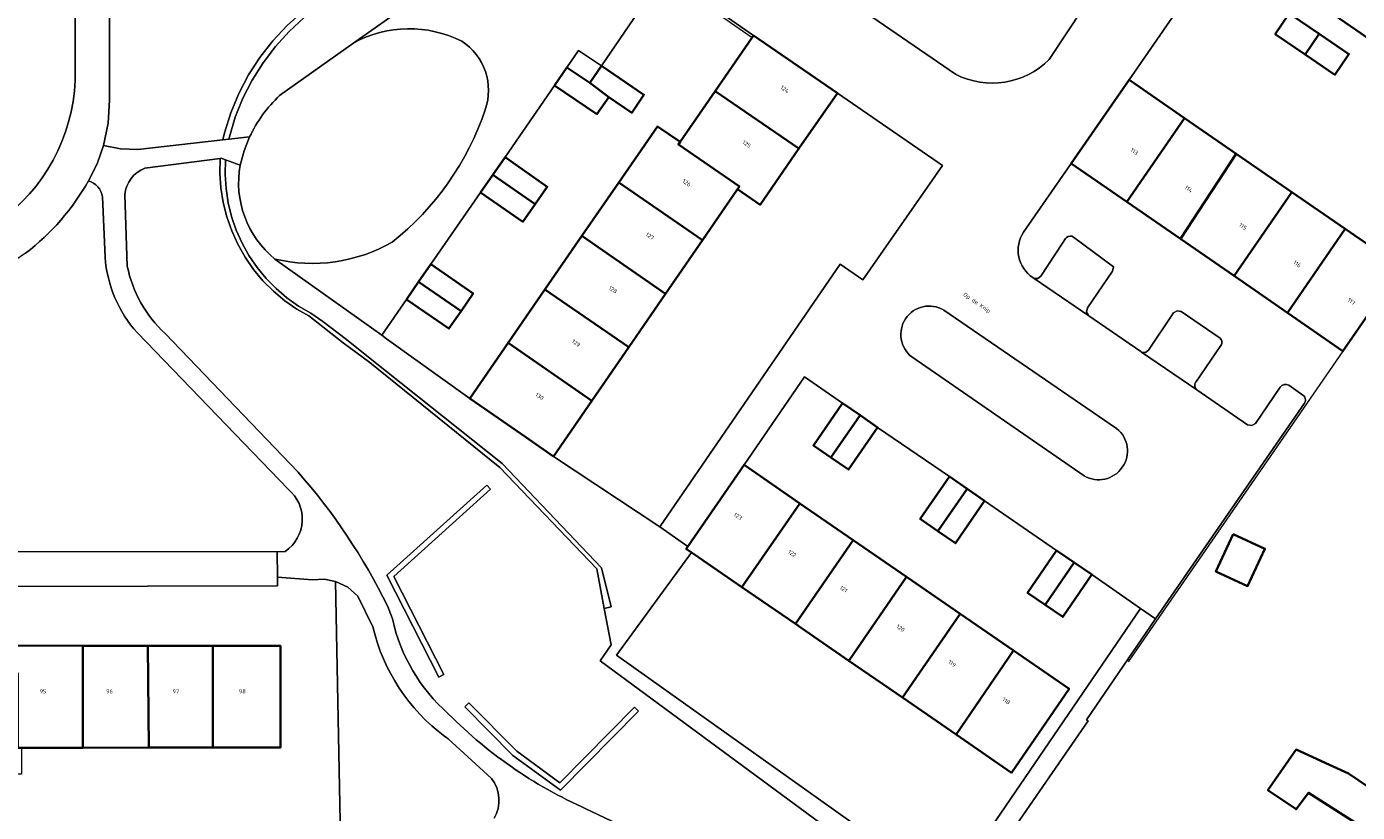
# Model space of a CAD drawing. Header units: metres. Extents: x 197700 to 204338, y 317132 to 325229.
# Tile 326 of 656: x 199521 to 199637, y 319813 to 319882. Entities that reach past the tile are written whole.
import ezdxf
from ezdxf.enums import TextEntityAlignment as Align

# ---------------------------------------------------------------- set-up
doc = ezdxf.new("R2010")
doc.units = ezdxf.units.M
for name, color, linetype, lineweight in [('B-WE-GR-BEPLANTING_CULTUUR_HEESTERS-GV', 90, 'Continuous', 18), ('B-WE-IE-TERREINAFSCHEIDING_KUNSTMATIG_HEKWERK-G', 20, 'IE-TERREINAFSCHEIDING-KUNSTMATIG', 18), ('B-WE-IE-TERREINAFSCHEIDING_KUNSTMATIG_MUUR-G', 90, 'IE-TERREINAFSCHEIDING-KUNSTMATIG-DICHT', 18), ('B-WE-OG-BEBOUWING-GV', 7, 'Continuous', 35), ('B-WE-OG-BEBOUWING-T18', 10, 'Continuous', 18), ('B-WE-OG-TERREIN_CULTUURSCHEIDING-GV', 7, 'Continuous', 18), ('B-WE-OG-TERREIN_ERF-GV', 7, 'Continuous', 18), ('B-WE-OG-TOPOGRAFIE-T18', 10, 'Continuous', 18), ('B-WE-VH-VERHARDING_ASFALT-GV', 252, 'Continuous', 18), ('B-WE-VH-VERHARDING_BETONSTRAATSTEEN-GV', 252, 'Continuous', 18), ('B-WE-VH-VERHARDING_GESLOTEN-GV', 252, 'Continuous', 18), ('B-WE-VH-VERHARDING_OPEN-GV', 252, 'Continuous', 18), ('B-WE-VH-VERHARDING_SIERBESTRATING-GV', 252, 'Continuous', 18), ('B-WE-VH-VERHARDING_TEGEL-GV', 252, 'Continuous', 18)]:
    doc.layers.add(name, color=color, linetype=linetype, lineweight=lineweight)
doc.styles.add('NLCS-ISO-M200-T18', font='NLCS-ISO.ttf', dxfattribs={"height": 0.36})
doc.linetypes.add('IE-TERREINAFSCHEIDING-KUNSTMATIG', pattern='A,4,[82,NLCS.SHX,S=0.75,R=90,X=0,Y=0],4,-2', length=10)
doc.linetypes.add('IE-TERREINAFSCHEIDING-KUNSTMATIG-DICHT', pattern='A,8,-1,[82,NLCS.SHX,S=0.75,R=90,X=0,Y=0],-1', length=10)

msp = doc.modelspace()

# ---------------------------------------------------------------- linework, layer by layer
at = {"layer": 'B-WE-GR-BEPLANTING_CULTUUR_HEESTERS-GV'}
msp.add_lwpolyline([(199543.599, 319881.686), (199542.346, 319880.345), (199541.218, 319878.897), (199540.224, 319877.355), (199539.371, 319875.73), (199538.667, 319874.035), (199538.117, 319872.284), (199537.962, 319871.661), (199538.49, 319871.72), (199538.545, 319871.94), (199539.062, 319873.654), (199539.73, 319875.315), (199540.544, 319876.91), (199541.497, 319878.425), (199542.582, 319879.85), (199543.789, 319881.171), (199545.11, 319882.38)], dxfattribs=at)
for points in [[(199538.216, 319869.911), (199537.83, 319870.049), (199537.742, 319870.038), (199537.714, 319868.742), (199537.801, 319867.45), (199538.003, 319866.17), (199538.319, 319864.913), (199538.746, 319863.69), (199539.28, 319862.51), (199539.918, 319861.382), (199540.654, 319860.315), (199541.482, 319859.319), (199542.396, 319858.4), (199543.388, 319857.567), (199544.451, 319856.826), (199545.491, 319856.227), (199548.524, 319853.87), (199550.851, 319852.138), (199562.248, 319842.957), (199570.735, 319834.054), (199571.392, 319830.592), (199572.003, 319830.722), (199571.142, 319834.166), (199562.46, 319843.293), (199551.03, 319852.392), (199548.804, 319854.164), (199546.743, 319855.756), (199545.691, 319856.462), (199544.609, 319857.09), (199543.587, 319857.813), (199542.635, 319858.623), (199541.758, 319859.516), (199540.965, 319860.483), (199540.261, 319861.517), (199539.653, 319862.61), (199539.144, 319863.753), (199538.74, 319864.937), (199538.443, 319866.152), (199538.256, 319867.389), (199538.18, 319868.638)], [(199557.344, 319824.801), (199552.95, 319833.4), (199561.426, 319841.042), (199561.091, 319841.413), (199552.33, 319833.514), (199556.899, 319824.573)], [(199559.17, 319821.977), (199563.394, 319817.697), (199567.565, 319814.666), (199574.392, 319821.578), (199574.037, 319821.929), (199567.511, 319815.323), (199563.721, 319818.077), (199559.526, 319822.328)]]:
    msp.add_lwpolyline(points, close=True, dxfattribs=at)
at = {"layer": 'B-WE-IE-TERREINAFSCHEIDING_KUNSTMATIG_HEKWERK-G'}
for points in [[(199580.265, 319883.468), (199584.363, 319880.641)], [(199591.838, 319875.761), (199601.037, 319869.431), (199594.054, 319859.402), (199592.076, 319860.779), (199576.276, 319837.748)], [(199552.322, 319854.233), (199552.323, 319854.234)], [(199571.392, 319830.592), (199570.735, 319834.054), (199562.248, 319842.957), (199550.851, 319852.138)], [(199629.48, 319843.543), (199617.303, 319825.916)], [(199547.852, 319832.966), (199548.302, 319808.921)], [(199600.609, 319804.195), (199571.024, 319826.001), (199571.996, 319827.411), (199571.392, 319830.592)]]:
    msp.add_lwpolyline(points, dxfattribs=at)
at = {"layer": 'B-WE-IE-TERREINAFSCHEIDING_KUNSTMATIG_MUUR-G'}
msp.add_lwpolyline([(199636.123, 319853.159), (199629.48, 319843.543)], dxfattribs=at)
at = {"layer": 'B-WE-OG-BEBOUWING-GV'}
for points in [[(199636.622, 319888.172), (199633.661, 319883.896), (199633.604, 319883.814), (199637.722, 319880.979), (199641.637, 319878.21), (199644.718, 319882.636)], [(199632.421, 319882.076), (199631.435, 319882.747), (199631.364, 319882.642), (199630.2, 319880.932), (199632.812, 319879.154), (199634.047, 319880.969)], [(199591.838, 319875.761), (199584.477, 319880.806), (199584.363, 319880.641), (199581.121, 319875.942), (199588.463, 319870.897)], [(199634.047, 319880.969), (199632.812, 319879.154), (199635.424, 319877.376), (199636.659, 319879.191)], [(199567.029, 319876.44), (199570.758, 319873.921), (199571.803, 319875.404), (199570.12, 319876.662), (199568.112, 319878.015)], [(199571.803, 319875.404), (199573.799, 319874.045), (199574.874, 319875.623), (199571.145, 319878.153), (199570.12, 319876.662)], [(199612.329, 319869.596), (199617.2, 319866.231), (199622.251, 319873.58), (199617.562, 319876.818), (199617.397, 319876.932)], [(199583.087, 319867.343), (199585.051, 319865.981), (199588.463, 319870.897), (199581.121, 319875.942), (199578.049, 319871.49), (199577.896, 319871.268), (199583.24, 319867.565)], [(199583.087, 319867.343), (199583.24, 319867.565), (199577.896, 319871.268), (199578.049, 319871.49), (199576.059, 319872.837), (199572.677, 319867.936), (199580.007, 319862.871)], [(199622.251, 319873.58), (199617.2, 319866.231), (199621.89, 319862.991), (199626.777, 319870.454)], [(199626.588, 319859.746), (199631.64, 319867.095), (199626.777, 319870.454), (199621.89, 319862.991)], [(199561.633, 319868.601), (199565.336, 319866.026), (199566.405, 319867.562), (199562.702, 319870.138)], [(199565.336, 319866.026), (199561.633, 319868.601), (199560.564, 319867.064), (199564.267, 319864.489)], [(199580.007, 319862.871), (199572.677, 319867.936), (199569.439, 319863.245), (199576.773, 319858.177)], [(199631.64, 319867.095), (199626.588, 319859.746), (199631.269, 319856.512), (199636.33, 319863.856)], [(199631.269, 319856.512), (199636.123, 319853.159), (199641.193, 319860.498), (199636.33, 319863.856)], [(199576.773, 319858.177), (199569.439, 319863.245), (199566.202, 319858.554), (199573.545, 319853.491)], [(199556.186, 319860.758), (199555.127, 319859.214), (199558.846, 319856.662), (199559.905, 319858.206)], [(199555.127, 319859.214), (199554.068, 319857.67), (199557.786, 319855.118), (199558.846, 319856.662)], [(199562.964, 319853.862), (199570.312, 319848.797), (199573.545, 319853.491), (199566.202, 319858.554)], [(199566.951, 319843.918), (199570.312, 319848.797), (199562.964, 319853.862), (199559.601, 319848.99), (199561.306, 319847.813), (199564.529, 319845.599)], [(199592.285, 319848.585), (199589.728, 319844.882), (199591.263, 319843.822), (199593.82, 319847.525)], [(199591.263, 319843.822), (199592.798, 319842.762), (199595.355, 319846.465), (199593.82, 319847.525)], [(199579.039, 319835.499), (199579.229, 319835.368), (199583.456, 319832.46), (199588.535, 319839.804), (199583.644, 319843.17), (199578.717, 319836.012), (199578.581, 319835.814)], [(199603.194, 319841.086), (199601.657, 319842.148), (199599.092, 319838.439), (199600.63, 319837.376)], [(199600.63, 319837.376), (199602.167, 319836.313), (199604.731, 319840.023), (199603.194, 319841.086)], [(199588.535, 319839.804), (199583.456, 319832.46), (199588.149, 319829.232), (199593.211, 319836.585)], [(199588.149, 319829.232), (199588.641, 319828.894), (199592.843, 319826.003), (199597.896, 319833.361), (199593.211, 319836.585)], [(199626.513, 319837.114), (199624.99, 319833.841), (199627.77, 319832.548), (199629.293, 319835.821)], [(199610.034, 319830.9), (199612.578, 319834.612), (199611.038, 319835.667), (199608.494, 319831.956)], [(199612.578, 319834.612), (199610.034, 319830.9), (199611.573, 319829.845), (199614.117, 319833.557)], [(199597.896, 319833.361), (199592.843, 319826.003), (199597.536, 319822.774), (199602.581, 319830.136)], [(199607.274, 319826.906), (199602.581, 319830.136), (199597.536, 319822.774), (199602.23, 319819.545)], [(199525.69, 319818.385), (199525.691, 319818.424), (199525.69, 319827.331), (199519.72, 319827.333), (199519.719, 319824.933), (199519.989, 319824.933), (199519.991, 319818.379), (199520.313, 319818.379)], [(199531.491, 319818.392), (199531.39, 319827.33), (199525.69, 319827.331), (199525.691, 319818.424), (199525.69, 319818.385)], [(199531.39, 319827.33), (199531.491, 319818.392), (199537.091, 319818.406), (199537.09, 319827.329)], [(199538.011, 319818.399), (199543.011, 319818.397), (199543.013, 319827.327), (199537.09, 319827.329), (199537.091, 319818.406)], [(199602.23, 319819.545), (199607.096, 319816.197), (199612.14, 319823.557), (199607.274, 319826.906)], [(199638.533, 319810.979), (199640.32, 319813.6), (199636.62, 319816.122), (199634.948, 319816.891), (199632.041, 319818.227), (199629.552, 319814.672), (199632.032, 319812.999), (199633.107, 319814.434)]]:
    msp.add_lwpolyline(points, close=True, dxfattribs=at)
at = {"layer": 'B-WE-OG-TERREIN_CULTUURSCHEIDING-GV'}
for points in [[(199548.002, 319884.967), (199534.103, 319905.951), (199537.888, 319908.06), (199537.719, 319908.297), (199528.066, 319903.582), (199528.027, 319875.142), (199527.924, 319873.134), (199527.519, 319871.165), (199529.007, 319870.866), (199530.526, 319870.829), (199537.962, 319871.661), (199538.117, 319872.284), (199538.667, 319874.035), (199539.371, 319875.73), (199540.224, 319877.355), (199541.218, 319878.897), (199542.346, 319880.345), (199543.599, 319881.686), (199544.966, 319882.909), (199546.438, 319884.006)], [(199561.426, 319841.042), (199552.95, 319833.4), (199557.344, 319824.801), (199556.899, 319824.573), (199552.33, 319833.514), (199561.091, 319841.413)], [(199574.392, 319821.578), (199567.565, 319814.666), (199563.394, 319817.697), (199559.17, 319821.977), (199559.526, 319822.328), (199563.721, 319818.077), (199567.511, 319815.323), (199574.037, 319821.929)]]:
    msp.add_lwpolyline(points, close=True, dxfattribs=at)
for points in [[(199610.39, 319878.714), (199617.787, 319889.897)], [(199542.948, 319875.544), (199549.44, 319880.167), (199553.39, 319882.931), (199551.303, 319885.905), (199549.643, 319885.235), (199548.049, 319884.42), (199546.534, 319883.466), (199545.11, 319882.38), (199543.789, 319881.171), (199542.582, 319879.85), (199541.497, 319878.425), (199540.544, 319876.91), (199539.73, 319875.315), (199539.062, 319873.654), (199538.545, 319871.94), (199538.49, 319871.72), (199540.318, 319871.924)], [(199592.811, 319883.851), (199602.192, 319877.412)], [(199600.609, 319804.195), (199571.024, 319826.001), (199571.996, 319827.411), (199571.392, 319830.592), (199570.735, 319834.054), (199562.248, 319842.957), (199550.851, 319852.138), (199548.524, 319853.87), (199545.491, 319856.227), (199544.451, 319856.826), (199543.388, 319857.567), (199542.396, 319858.4), (199541.482, 319859.319), (199540.654, 319860.315), (199539.918, 319861.382), (199539.28, 319862.51), (199538.746, 319863.69), (199538.319, 319864.913), (199538.003, 319866.17), (199537.801, 319867.45), (199537.714, 319868.742), (199537.742, 319870.038), (199531.123, 319869.191)], [(199529.38, 319866.88), (199529.598, 319860.597)], [(199527.651, 319861.375), (199527.42, 319866.675)], [(199520.686, 319861.743), (199489.237, 319840.121), (199487.943, 319837.421), (199487.936, 319833.604), (199510.031, 319833.612), (199510.03, 319835.572), (199542.719, 319835.543), (199542.774, 319835.543), (199543.43, 319835.596)], [(199616.303, 319846.362), (199601.157, 319856.738)], [(199543.698, 319841.037), (199530.476, 319854.758)], [(199532.918, 319854.686), (199544.559, 319842.546)], [(199598.341, 319852.646), (199613.449, 319842.213)], [(199551.122, 319828.971), (199549.806, 319831.659), (199548.921, 319832.45), (199547.852, 319832.966), (199548.302, 319808.921), (199551.421, 319809.011), (199554.158, 319808.633)], [(199552.388, 319830.822), (199552.829, 319829.688)], [(199561.528, 319815.695), (199557.725, 319819.16), (199557.572, 319819.27), (199557.424, 319819.379)], [(199570.292, 319812.807), (199573.177, 319811.411), (199575.898, 319809.719), (199584.312, 319804.074)]]:
    msp.add_lwpolyline(points, dxfattribs=at)
for points in [[(199602.192, 319877.412, 0.3268781), (199610.39, 319878.714)], [(199540.318, 319871.924, -0.0970097), (199542.948, 319875.544)], [(199531.123, 319869.191, 0.2728522), (199529.38, 319866.88)], [(199526.187, 319868.071, -0.1025222), (199520.686, 319861.743)], [(199527.42, 319866.675, 0.2977956), (199526.187, 319868.071)], [(199530.476, 319854.758, -0.1670619), (199527.651, 319861.375)], [(199529.598, 319860.597, 0.1591003), (199532.918, 319854.686)], [(199601.157, 319856.738, 0.4037843), (199597.796, 319855.979)], [(199597.796, 319855.979, 0.3861651), (199598.341, 319852.646)], [(199616.793, 319842.968, 0.3995382), (199616.303, 319846.362)], [(199544.559, 319842.546, -0.0663192), (199552.388, 319830.822)], [(199613.449, 319842.213, 0.3943222), (199616.793, 319842.968)], [(199543.43, 319835.596, 0.5032176), (199543.698, 319841.037)], [(199552.829, 319829.688, 0.1590738), (199557.723, 319821.363)], [(199557.424, 319819.379, -0.1768005), (199551.122, 319828.971)], [(199557.723, 319821.363, 0.0953692), (199570.292, 319812.807)], [(199561.75, 319812.204, 0.3036305), (199561.528, 319815.695)]]:
    msp.add_lwpolyline(points, format="xyb", dxfattribs=at)
at = {"layer": 'B-WE-OG-TERREIN_ERF-GV'}
for points in [[(199623.358, 319885.585), (199617.397, 319876.932), (199617.562, 319876.818), (199622.251, 319873.58), (199626.777, 319870.454), (199631.64, 319867.095), (199636.33, 319863.856), (199641.193, 319860.498), (199636.123, 319853.159), (199631.269, 319856.512), (199626.588, 319859.746), (199621.89, 319862.991), (199617.2, 319866.231), (199612.329, 319869.596), (199608.152, 319863.566)], [(199575.573, 319884.629), (199571.145, 319878.153), (199574.874, 319875.623), (199573.799, 319874.045), (199571.803, 319875.404), (199570.758, 319873.921), (199567.029, 319876.44), (199562.702, 319870.138), (199566.405, 319867.562), (199565.336, 319866.026), (199564.267, 319864.489), (199560.564, 319867.064), (199556.186, 319860.758), (199559.905, 319858.206), (199558.846, 319856.662), (199557.786, 319855.118), (199554.068, 319857.67), (199551.903, 319854.534), (199552.323, 319854.234), (199552.322, 319854.233), (199559.601, 319848.99), (199562.964, 319853.862), (199566.202, 319858.554), (199569.439, 319863.245), (199572.677, 319867.936), (199576.059, 319872.837), (199578.049, 319871.49), (199581.121, 319875.942), (199584.363, 319880.641), (199584.477, 319880.806), (199580.379, 319883.632)], [(199644.718, 319882.636), (199641.637, 319878.21), (199637.722, 319880.979), (199633.604, 319883.814)], [(199632.421, 319882.076), (199634.047, 319880.969), (199636.659, 319879.191), (199635.424, 319877.376), (199632.812, 319879.154), (199630.2, 319880.932), (199631.364, 319882.642)], [(199539.49, 319869.457), (199538.216, 319869.911), (199538.18, 319868.638), (199538.256, 319867.389), (199538.443, 319866.152), (199538.74, 319864.937), (199539.144, 319863.753), (199539.653, 319862.61), (199540.261, 319861.517), (199540.965, 319860.483), (199541.758, 319859.516), (199542.635, 319858.623), (199543.587, 319857.813), (199544.609, 319857.09), (199545.691, 319856.462), (199546.743, 319855.756), (199548.804, 319854.164), (199551.03, 319852.392), (199562.46, 319843.293), (199571.142, 319834.166), (199572.003, 319830.722), (199571.392, 319830.592), (199571.996, 319827.411), (199571.024, 319826.001), (199600.609, 319804.195)], [(199608.959, 319859.594), (199609.075, 319859.514), (199609.405, 319859.506), (199609.658, 319859.719), (199611.555, 319862.6), (199611.829, 319863.015)], [(199612.524, 319863.144), (199616.019, 319860.536), (199615.947, 319860.161), (199613.756, 319856.933), (199613.673, 319856.561), (199613.872, 319856.236), (199618.409, 319853.116), (199618.482, 319853.066), (199618.824, 319853.021), (199619.104, 319853.223), (199621.274, 319856.491), (199621.596, 319856.685), (199621.968, 319856.626), (199625.294, 319854.342)], [(199559.601, 319848.99), (199552.322, 319854.233), (199552.323, 319854.234), (199551.903, 319854.534), (199542.531, 319861.218)], [(199625.435, 319853.647), (199623.246, 319850.439)], [(199623.339, 319849.744), (199627.772, 319846.689), (199628.146, 319846.617), (199628.479, 319846.802), (199630.634, 319849.977)], [(199631.395, 319850.154), (199632.63, 319849.296)], [(199601.499, 319805.84), (199572.471, 319826.5), (199579.039, 319835.499), (199578.581, 319835.814), (199578.717, 319836.012), (199576.276, 319837.748), (199566.951, 319843.918), (199564.529, 319845.599), (199561.306, 319847.813), (199559.601, 319848.99)], [(199632.758, 319848.588), (199619.707, 319829.672), (199613.662, 319820.832), (199613.811, 319820.74), (199602.67, 319804.609), (199634.635, 319783.029), (199638.375, 319788.514), (199627.567, 319796.058), (199629.474, 319798.789), (199629.613, 319798.999), (199630.991, 319800.99), (199634.955, 319798.247), (199638.501, 319803.371), (199640.446, 319806.182), (199637.852, 319807.911), (199639.47, 319810.34), (199643.849, 319807.323)], [(199518.357, 319804.135), (199523.76, 319804.255), (199523.696, 319808.755), (199525.562, 319808.782), (199527.427, 319808.808), (199527.491, 319804.308), (199535.129, 319804.351), (199535.091, 319808.851), (199536.962, 319808.867), (199538.832, 319808.883), (199538.87, 319804.383), (199542.996, 319804.365), (199542.869, 319808.763), (199548.302, 319808.921), (199547.852, 319832.966), (199546.851, 319833.156), (199545.834, 319833.103), (199542.763, 319833.334), (199542.771, 319832.562), (199519.962, 319832.521)]]:
    msp.add_lwpolyline(points, dxfattribs=at)
for points in [[(199588.463, 319870.897), (199585.051, 319865.981), (199583.087, 319867.343), (199580.007, 319862.871), (199576.773, 319858.177), (199573.545, 319853.491), (199570.312, 319848.797), (199566.951, 319843.918), (199576.276, 319837.748), (199592.076, 319860.779), (199594.054, 319859.402), (199601.037, 319869.431), (199591.838, 319875.761)], [(199588.641, 319828.894), (199588.149, 319829.232), (199583.456, 319832.46), (199579.229, 319835.368), (199579.039, 319835.499), (199572.471, 319826.5), (199601.499, 319805.84), (199618.384, 319830.582), (199614.117, 319833.557), (199611.573, 319829.845), (199610.034, 319830.9), (199608.494, 319831.956), (199611.038, 319835.667), (199604.731, 319840.023), (199602.167, 319836.313), (199600.63, 319837.376), (199599.092, 319838.439), (199601.657, 319842.148), (199595.355, 319846.465), (199592.798, 319842.762), (199591.263, 319843.822), (199589.728, 319844.882), (199592.285, 319848.585), (199588.946, 319850.887), (199583.644, 319843.17), (199588.535, 319839.804), (199593.211, 319836.585), (199597.896, 319833.361), (199602.581, 319830.136), (199607.274, 319826.906), (199612.14, 319823.557), (199607.096, 319816.197), (199602.23, 319819.545), (199597.536, 319822.774), (199592.843, 319826.003)], [(199629.293, 319835.821), (199627.77, 319832.548), (199624.99, 319833.841), (199626.513, 319837.114)], [(199514.319, 319824.941), (199519.719, 319824.933), (199519.72, 319827.333), (199525.69, 319827.331), (199531.39, 319827.33), (199537.09, 319827.329), (199543.013, 319827.327), (199543.011, 319818.397), (199538.011, 319818.399), (199537.091, 319818.406), (199531.491, 319818.392), (199525.69, 319818.385), (199520.313, 319818.379), (199520.316, 319816.058), (199514.3, 319816.058), (199508.6, 319816.058), (199502.89, 319816.058), (199497.2, 319816.057), (199492.126, 319816.066), (199491.28, 319816.067), (199491.299, 319824.973), (199497.219, 319824.965), (199502.919, 319824.957), (199508.619, 319824.949)], [(199638.533, 319810.979), (199633.107, 319814.434), (199632.032, 319812.999), (199629.552, 319814.672), (199632.041, 319818.227), (199634.948, 319816.891), (199636.62, 319816.122), (199640.32, 319813.6)]]:
    msp.add_lwpolyline(points, close=True, dxfattribs=at)
for points in [[(199542.531, 319861.218, -0.2732191), (199539.49, 319869.457)], [(199608.152, 319863.566, 0.4172362), (199608.959, 319859.594)], [(199611.829, 319863.015, -0.0639034), (199611.921, 319863.117)], [(199611.921, 319863.117, -0.3364988), (199612.524, 319863.144)], [(199625.294, 319854.342, -0.4159307), (199625.435, 319853.647)], [(199623.246, 319850.439, 0.4158895), (199623.339, 319849.744)], [(199630.634, 319849.977, -0.4119414), (199631.395, 319850.154)], [(199632.63, 319849.296, -0.244565), (199632.845, 319848.872)], [(199632.845, 319848.872, -0.1477763), (199632.758, 319848.588)]]:
    msp.add_lwpolyline(points, format="xyb", dxfattribs=at)
at = {"layer": 'B-WE-VH-VERHARDING_ASFALT-GV'}
msp.add_lwpolyline([(199525.02, 319876.86), (199525.09, 319933.303)], dxfattribs=at)
msp.add_lwpolyline([(199518.287, 319864.475, 0.2323969), (199525.02, 319876.86)], format="xyb", dxfattribs=at)
at = {"layer": 'B-WE-VH-VERHARDING_BETONSTRAATSTEEN-GV'}
for points in [[(199611.829, 319863.015), (199611.555, 319862.6), (199609.658, 319859.719), (199609.405, 319859.506), (199609.075, 319859.514), (199613.872, 319856.236), (199613.673, 319856.561), (199613.756, 319856.933), (199615.947, 319860.161), (199616.019, 319860.536), (199612.524, 319863.144)], [(199625.294, 319854.342), (199621.968, 319856.626), (199621.596, 319856.685), (199621.274, 319856.491), (199619.104, 319853.223), (199618.824, 319853.021), (199618.482, 319853.066), (199623.339, 319849.744)], [(199623.246, 319850.439), (199625.435, 319853.647)]]:
    msp.add_lwpolyline(points, dxfattribs=at)
for points in [[(199611.921, 319863.117, 0.0639034), (199611.829, 319863.015)], [(199612.524, 319863.144, 0.3364988), (199611.921, 319863.117)], [(199625.435, 319853.647, 0.4159307), (199625.294, 319854.342)], [(199623.339, 319849.744, -0.4158895), (199623.246, 319850.439)]]:
    msp.add_lwpolyline(points, format="xyb", dxfattribs=at)
at = {"layer": 'B-WE-VH-VERHARDING_GESLOTEN-GV'}
for points in [[(199558.903, 319880.312, 0.245696), (199549.44, 319880.167)], [(199560.961, 319874.295, 0.3473571), (199558.903, 319880.312)], [(199542.948, 319875.544, 0.0970097), (199540.318, 319871.924)], [(199552.798, 319862.699, 0.1452683), (199560.961, 319874.295)], [(199539.49, 319869.457, 0.2732191), (199542.531, 319861.218)], [(199542.531, 319861.218, 0.1905929), (199552.798, 319862.699)]]:
    msp.add_lwpolyline(points, format="xyb", dxfattribs=at)
for points in [[(199549.44, 319880.167), (199542.948, 319875.544)], [(199540.318, 319871.924), (199539.835, 319870.713), (199539.49, 319869.457)]]:
    msp.add_lwpolyline(points, dxfattribs=at)
at = {"layer": 'B-WE-VH-VERHARDING_OPEN-GV'}
for points in [[(199571.145, 319878.153), (199569.144, 319879.507), (199568.112, 319878.015), (199570.12, 319876.662)], [(199601.499, 319805.84), (199601.297, 319805.544), (199602.67, 319804.609), (199613.811, 319820.74), (199613.662, 319820.832), (199619.707, 319829.672), (199618.384, 319830.582)]]:
    msp.add_lwpolyline(points, close=True, dxfattribs=at)
for points in [[(199531.123, 319869.191), (199537.742, 319870.038), (199537.83, 319870.049), (199538.216, 319869.911), (199539.49, 319869.457), (199539.835, 319870.713), (199540.318, 319871.924), (199538.49, 319871.72), (199537.962, 319871.661), (199530.526, 319870.829), (199529.007, 319870.866), (199527.519, 319871.165), (199526.951, 319869.575), (199526.187, 319868.071)], [(199529.598, 319860.597), (199529.38, 319866.88)], [(199527.42, 319866.675), (199527.651, 319861.375)], [(199530.476, 319854.758), (199543.698, 319841.037)], [(199544.559, 319842.546), (199532.918, 319854.686)], [(199543.43, 319835.596), (199542.774, 319835.543), (199542.719, 319835.543), (199542.763, 319833.334), (199545.834, 319833.103), (199546.851, 319833.156), (199547.852, 319832.966), (199548.921, 319832.45), (199549.806, 319831.659), (199551.122, 319828.971)], [(199552.829, 319829.688), (199552.388, 319830.822)], [(199557.424, 319819.379), (199557.572, 319819.27), (199557.725, 319819.16), (199561.528, 319815.695)], [(199584.312, 319804.074), (199575.898, 319809.719), (199573.177, 319811.411), (199570.292, 319812.807)]]:
    msp.add_lwpolyline(points, dxfattribs=at)
for points in [[(199529.38, 319866.88, -0.2728522), (199531.123, 319869.191)], [(199526.187, 319868.071, -0.2977956), (199527.42, 319866.675)], [(199527.651, 319861.375, 0.1670619), (199530.476, 319854.758)], [(199532.918, 319854.686, -0.1591003), (199529.598, 319860.597)], [(199552.388, 319830.822, 0.0663192), (199544.559, 319842.546)], [(199543.698, 319841.037, -0.5032176), (199543.43, 319835.596)], [(199557.723, 319821.363, -0.1590738), (199552.829, 319829.688)], [(199551.122, 319828.971, 0.1768005), (199557.424, 319819.379)], [(199570.292, 319812.807, -0.0953692), (199557.723, 319821.363)], [(199561.528, 319815.695, -0.3036305), (199561.75, 319812.204)]]:
    msp.add_lwpolyline(points, format="xyb", dxfattribs=at)
at = {"layer": 'B-WE-VH-VERHARDING_SIERBESTRATING-GV'}
for points in [[(199589.246, 319905.146), (199585.895, 319902.81), (199584.374, 319901.739), (199582.852, 319900.667), (199576.577, 319896.282), (199575.05, 319895.216), (199573.524, 319894.15), (199570.214, 319891.839), (199568.846, 319893.816), (199565.941, 319891.766), (199564.411, 319890.696), (199562.881, 319889.627), (199556.439, 319885.07), (199554.914, 319884), (199553.39, 319882.931), (199549.44, 319880.167)], [(199608.152, 319863.566), (199612.329, 319869.596), (199617.397, 319876.932), (199623.358, 319885.585), (199624.666, 319887.522), (199625.839, 319889.232), (199626.539, 319890.252), (199616.653, 319897.035)], [(199617.787, 319889.897), (199610.39, 319878.714)], [(199571.145, 319878.153), (199575.573, 319884.629)], [(199580.379, 319883.632), (199584.477, 319880.806), (199591.838, 319875.761), (199601.037, 319869.431), (199594.054, 319859.402), (199592.076, 319860.779), (199576.276, 319837.748), (199578.717, 319836.012), (199583.644, 319843.17), (199588.946, 319850.887), (199592.285, 319848.585), (199593.82, 319847.525), (199595.355, 319846.465), (199601.657, 319842.148), (199603.194, 319841.086), (199604.731, 319840.023), (199611.038, 319835.667), (199612.578, 319834.612), (199614.117, 319833.557), (199618.384, 319830.582), (199619.707, 319829.672), (199632.758, 319848.588)], [(199602.192, 319877.412), (199592.811, 319883.851)], [(199542.531, 319861.218), (199551.903, 319854.534), (199554.068, 319857.67), (199555.127, 319859.214), (199556.186, 319860.758), (199560.564, 319867.064), (199561.633, 319868.601), (199562.702, 319870.138), (199567.029, 319876.44), (199568.112, 319878.015), (199569.144, 319879.507), (199571.145, 319878.153)], [(199630.634, 319849.977), (199628.479, 319846.802), (199628.146, 319846.617), (199627.772, 319846.689), (199623.339, 319849.744), (199618.482, 319853.066), (199618.409, 319853.116), (199613.872, 319856.236), (199609.075, 319859.514), (199608.959, 319859.594)], [(199601.157, 319856.738), (199616.303, 319846.362)], [(199613.449, 319842.213), (199598.341, 319852.646)], [(199632.63, 319849.296), (199631.395, 319850.154)]]:
    msp.add_lwpolyline(points, dxfattribs=at)
for points in [[(199549.44, 319880.167, -0.245696), (199558.903, 319880.312)], [(199558.903, 319880.312, -0.3473571), (199560.961, 319874.295)], [(199610.39, 319878.714, -0.3268781), (199602.192, 319877.412)], [(199560.961, 319874.295, -0.1452683), (199552.798, 319862.699)], [(199608.959, 319859.594, -0.4172362), (199608.152, 319863.566)], [(199552.798, 319862.699, -0.1905929), (199542.531, 319861.218)], [(199597.796, 319855.979, -0.4037843), (199601.157, 319856.738)], [(199598.341, 319852.646, -0.3861651), (199597.796, 319855.979)], [(199631.395, 319850.154, 0.4119414), (199630.634, 319849.977)], [(199632.845, 319848.872, 0.244565), (199632.63, 319849.296)], [(199632.758, 319848.588, 0.1477763), (199632.845, 319848.872)], [(199616.303, 319846.362, -0.3995382), (199616.793, 319842.968)], [(199616.793, 319842.968, -0.3943222), (199613.449, 319842.213)]]:
    msp.add_lwpolyline(points, format="xyb", dxfattribs=at)
at = {"layer": 'B-WE-VH-VERHARDING_TEGEL-GV'}
for points in [[(199525.09, 319933.303), (199525.02, 319876.86)], [(199526.187, 319868.071), (199526.951, 319869.575), (199527.519, 319871.165), (199527.924, 319873.134), (199528.027, 319875.142), (199528.066, 319903.582), (199528.067, 319904.86), (199528.068, 319905.467), (199528.106, 319933.271)]]:
    msp.add_lwpolyline(points, dxfattribs=at)
for points in [[(199525.02, 319876.86, -0.2323969), (199518.287, 319864.475)], [(199520.686, 319861.743, 0.1025222), (199526.187, 319868.071)]]:
    msp.add_lwpolyline(points, format="xyb", dxfattribs=at)
msp.add_lwpolyline([(199542.719, 319835.543), (199510.03, 319835.572), (199510.031, 319833.612), (199487.936, 319833.604), (199484.289, 319833.58), (199484.326, 319830.519), (199486.72, 319830.534), (199491.271, 319830.563), (199519.863, 319830.538), (199519.962, 319832.521), (199542.771, 319832.562), (199542.763, 319833.334)], close=True, dxfattribs=at)

# ---------------------------------------------------------------- texts
at = {"layer": 'B-WE-OG-BEBOUWING-T18', "style": 'NLCS-ISO-M200-T18'}
for s, rotation, p in [('124', 325.3, (199587.21, 319876.107)), ('125', 325.3, (199583.873, 319871.3)), ('113', 325.4, (199617.849, 319870.645)), ('126', 325.5, (199578.613, 319867.899)), ('114', 325.4, (199622.608, 319867.357)), ('127', 325.5, (199575.39, 319863.22)), ('115', 325.4, (199627.366, 319864.07)), ('116', 325.4, (199632.12, 319860.786)), ('128', 325.5, (199572.163, 319858.535)), ('117', 325.4, (199636.884, 319857.495)), ('129', 325.5, (199568.935, 319853.85)), ('130', 325.5, (199565.723, 319849.187)), ('123', 325.5, (199583.115, 319838.678)), ('122', 325.5, (199587.863, 319835.41)), ('121', 325.5, (199592.381, 319832.301)), ('120', 325.5, (199597.362, 319828.872)), ('119', 325.5, (199601.88, 319825.763)), ('118', 325.5, (199606.629, 319822.494))]:
    msp.add_text(s, height=0.36, rotation=rotation, dxfattribs=at).set_placement(p, align=Align.MIDDLE)
for s, p in [('95', (199522.208, 319823.332)), ('96', (199528.039, 319823.331)), ('97', (199533.855, 319823.33)), ('98', (199539.678, 319823.328))]:
    msp.add_text(s, height=0.36, dxfattribs=at).set_placement(p, align=Align.MIDDLE)
at = {"layer": 'B-WE-OG-TOPOGRAFIE-T18', "style": 'NLCS-ISO-M200-T18'}
msp.add_text('Op de Knip', height=0.36, rotation=325.6, dxfattribs=at).set_placement((199604.032, 319857.352), align=Align.MIDDLE)

doc.saveas('drawing.dxf')
